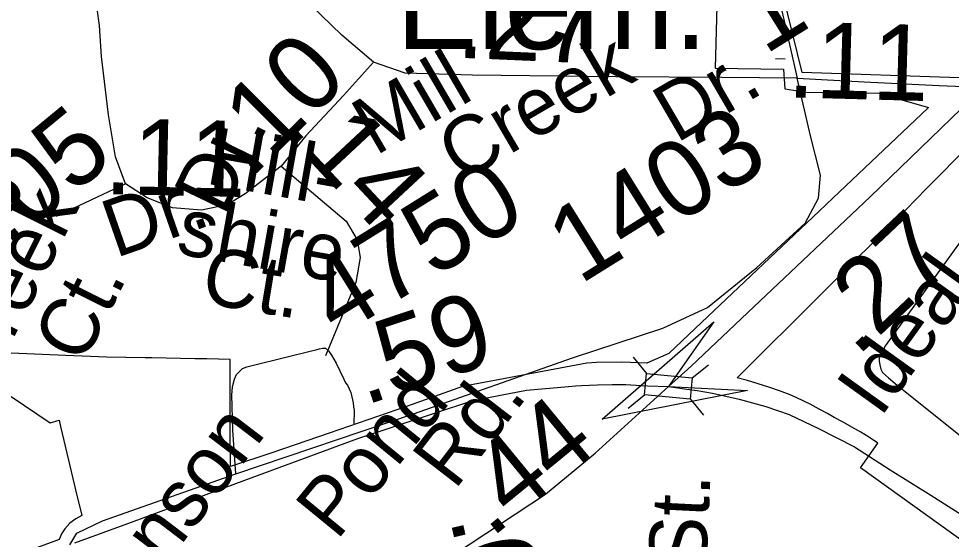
# Model space of a CAD drawing. Extents: x 2001466 to 31450019, y -30647475 to 847247.
# Drawn here: x 2070149 to 2073218, y 672269 to 673983 of the extents above; entities that cross this region are included whole.
import ezdxf

# ---------------------------------------------------------------- set-up
doc = ezdxf.new("R2010")
doc.units = 0
for name, color, linetype in [('Exist Boundary Political City Limit New', 7, 'Continuous'), ('Exist Boundary Political City Limit Old', 7, 'Continuous'), ('Exist Cultural Educational Facility Elementary Label', 7, 'Continuous'), ('Exist Railroad Mainline', 7, 'Continuous'), ('Exist Road Non-System Type 51', 7, 'Continuous'), ('Exist Road Non-System Type 51 Label', 7, 'Continuous'), ('Exist Road Primary NC Service Mileage Hundredths English Label', 7, 'Continuous'), ('Exist Road Primary US Mileage Hundredths English Label', 7, 'Continuous'), ('Exist Road Primary US Structure RailRoad Attributed CELL', 7, 'Continuous'), ('Exist Road Primary US UnDivided 4 Lane Attributed', 7, 'Continuous'), ('Exist Road Secondary Mileage Hundredths English Label', 7, 'Continuous'), ('Exist Road Secondary Structure Standard Bridge CELL', 7, 'Continuous'), ('Exist Road Secondary Type 51 Attributed', 7, 'Continuous'), ('Exist Road Secondary Type 51 Label', 7, 'Continuous'), ('Exist Road Secondary Type 51 Number Label', 7, 'Continuous'), ('Map Preparation Boundary City Limit Buffer Line', 7, 'Continuous')]:
    doc.layers.add(name, color=color, linetype=linetype)

msp = doc.modelspace()

# ---------------------------------------------------------------- linework, layer by layer
at = {"layer": 'Exist Boundary Political City Limit New'}
for points in [[(2073243.2, 673787.3), (2072727.5, 673804.9), (2072649.8, 674123.6), (2072636.9, 674177.1), (2072639, 674179), (2072734.5, 674270.1), (2072796, 674328.8), (2072866.4, 674395.6), (2072972.1, 674496.1), (2073030.1, 674550.9), (2073059.8, 674579.1), (2073073.6, 674592.2), (2073117.1, 674633.6), (2073160.6, 674674.9), (2073204.1, 674716.2), (2073247.6, 674757.5)], [(2072448.1, 674106.9), (2072440.5, 673819.2), (2072666.1, 673816.3), (2072669.9, 673751.6), (2072741.6, 673740.9), (2072928.6, 673738.2), (2072978.2, 673737.6), (2073142.6, 673690.5), (2073140.6, 673688.1), (2072829.5, 673392.7), (2072783.4, 673348.9), (2072396.1, 672982.3), (2072288.1, 672880.4), (2072216, 672848.2), (2072134, 672851.7), (2072050.8, 672850.4), (2072019, 672848.6), (2071609.5, 672771.9), (2071425.4, 672705.8), (2071171, 672618.7), (2070982.5, 672554.1), (2070845.8, 672508.3), (2070845.5, 672613.7), (2070845.5, 672671), (2070845.1, 672824.4), (2070845.1, 672861.1), (2070768.8, 672862.4), (2070729.2, 672863.2), (2070587.6, 672865.9), (2070565.6, 672866.2), (2070437.8, 672868.7), (2070385.9, 672870.8), (2070303.5, 672874.2), (2070021.2, 672885.8)], [(2073397.4, 672160.8), (2072918.8, 672504.2), (2072976.4, 672585.8), (2072948.4, 672604), (2072920, 672621.6), (2072891.1, 672638.5), (2072862, 672654.8), (2072832.5, 672670.4), (2072810.4, 672683), (2072783.6, 672697.5), (2072753.2, 672713.3), (2072709.9, 672734.6), (2072687.4, 672744.9), (2072652.6, 672757.7), (2072617.6, 672769.7), (2072582.4, 672781), (2072546.9, 672791.6), (2072513.8, 672800.6), (2073068, 673352.8), (2073136.1, 673423.2), (2073277.5, 673565.8)], [(2070124.9, 672739.3), (2070253.5, 672652.8), (2070282.1, 672661.6), (2070287.1, 672640.5), (2070313.4, 672529.9), (2070336.6, 672431.8), (2070356.8, 672346.9), (2070336.9, 672336.8), (2070317.4, 672321.8), (2070300.8, 672303.2), (2070290.6, 672287.2), (2070285.4, 672276.2), (2070282.4, 672268.4), (2070264.9, 672262), (2070022.1, 672173.2)]]:
    msp.add_lwpolyline(points, dxfattribs=at)
at = {"layer": 'Exist Boundary Political City Limit Old'}
msp.add_lwpolyline([(2072670.8, 673849.2), (2072639.6, 673849.8)], dxfattribs=at)
at = {"layer": 'Exist Railroad Mainline'}
for points in [[(2070333.9, 672257.2), (2070521.1, 672325.7), (2070893.1, 672463.9), (2071265, 672600.2), (2071643.5, 672725.3), (2071820.5, 672759.8), (2071958.3, 672772.3), (2071981.6, 672773.7), (2072001.4, 672775.2), (2072053.4, 672777.4), (2072102.5, 672778.1), (2072146.5, 672778.1), (2072197.1, 672775.2), (2072218.8, 672774.5), (2072287.7, 672771.5)], [(2072287.7, 672771.5), (2072347.8, 672762.7), (2072382.1, 672758.3), (2072431.9, 672749.5), (2072519.9, 672729.7), (2072607.1, 672706.3), (2072684.9, 672679.2), (2072780.9, 672633.2), (2072898.9, 672573.2), (2073017, 672497.4), (2073150.3, 672414.7), (2073265, 672341.6)]]:
    msp.add_lwpolyline(points, dxfattribs=at)
at = {"layer": 'Exist Road Non-System Type 51'}
for points in [[(2073594.3, 673730.3), (2073001.5, 672906.3), (2072993.2, 672892.5), (2072982.8, 672874.7), (2072980.7, 672866.8), (2072980.6, 672862.8), (2072980.5, 672860.8), (2072980.4, 672854.8), (2072982.2, 672842.7), (2072985.9, 672828.7), (2072991.7, 672818.5), (2073011.3, 672800.1), (2073032.9, 672781.7), (2073538.7, 672377.4)], [(2070864.2, 672485), (2070853.8, 672627.9), (2070850.2, 672744), (2070852.7, 672770), (2070854.9, 672779.9), (2070859.2, 672795.8), (2070865.5, 672811.7), (2070875.7, 672821.5), (2070886, 672831.3), (2070900.1, 672837), (2070922.2, 672842.6), (2071117.2, 672890.6), (2071127.2, 672892.4), (2071139.3, 672896.1), (2071149.3, 672897.9), (2071159.3, 672897.7), (2071169.1, 672889.5), (2071178.8, 672875.3), (2071194.3, 672849), (2071219.2, 672796.5), (2071225, 672784.4), (2071230.8, 672776.3), (2071242.3, 672752.1), (2071249.6, 672717.9), (2071251.4, 672703.9), (2071253.2, 672693.8), (2071252.2, 672645.9)]]:
    msp.add_lwpolyline(points, dxfattribs=at)
at = {"layer": 'Exist Road Primary US Structure RailRoad Attributed CELL'}
msp.add_lwpolyline([(2072547.3, 672758.5), (2072068.9, 672664), (2072436, 672985), (2072287.7, 672771.5)], close=True, dxfattribs=at)
at = {"layer": 'Exist Road Primary US UnDivided 4 Lane Attributed'}
for points in [[(2072287.7, 672771.5), (2072362.1, 672838.9), (2072568.2, 673033.6), (2072951.2, 673395.9), (2073317.4, 673750.9)], [(2071586.2, 672222.1), (2071882.8, 672417.9), (2072046.1, 672552), (2072287.7, 672771.5)]]:
    msp.add_lwpolyline(points, dxfattribs=at)
at = {"layer": 'Exist Road Secondary Structure Standard Bridge CELL'}
for p, q in [((2072171.3, 672868.1), (2072215.2, 672814.8)), ((2072365.6, 672799.9), (2072418.8, 672843.7)), ((2072155.1, 672700.7), (2072208.4, 672744.6)), ((2072358.9, 672731.2), (2072402.7, 672678))]:
    msp.add_line(p, q, dxfattribs=at)
msp.add_lwpolyline([(2072215.2, 672814.8), (2072365.6, 672800.2), (2072358.8, 672730), (2072208.4, 672744.6)], close=True, dxfattribs=at)
at = {"layer": 'Exist Road Secondary Type 51 Attributed'}
for points in [[(2072367.4, 677776.1), (2072362.4, 677627.2), (2072394, 677399), (2072419.2, 677268), (2072420.8, 677193.7), (2072412.9, 677071.4), (2072376.6, 676885), (2072308.8, 676591.3), (2072253.5, 676367.9), (2072209.3, 676153.1), (2072184.1, 676011), (2072190.4, 675914.7), (2072222, 675781.3), (2072289.8, 675519.2), (2072614.9, 674207), (2072710.3, 673786.9)], [(2071317, 673839), (2071212.9, 673927.9), (2071039.3, 674096.8), (2070988.8, 674182.5), (2070971.4, 674266.2), (2070973, 674364.1), (2070992, 674613.6), (2071006.2, 674817.7), (2071027.5, 675090.8), (2071024.3, 675253.5), (2071039.3, 675441.8), (2071043.6, 675653)], [(2070501.2, 673439.1), (2070468.1, 673527.6), (2070444.4, 673666.5), (2070422.3, 673857.6), (2070415.2, 673959.8), (2070407.3, 674015.1)], [(2071317, 673839), (2071217.6, 673729.3), (2071094.5, 673596.7), (2071013.3, 673497.6)], [(2072710.3, 673786.9), (2072462.6, 673789.3), (2072115.5, 673790.9), (2071642.1, 673796.4), (2071421.2, 673802.7), (2071317, 673839)], [(2070317.5, 672251.3), (2070340.3, 672289.2), (2070425.5, 672330.3), (2070864.2, 672485), (2071448, 672681.6), (2071971.9, 672866.3), (2072268.5, 672964.2), (2072415.3, 673031.4), (2072577.8, 673164), (2072737.2, 673309.3), (2072781.3, 673391.4), (2072787.7, 673467.2), (2072754.5, 673596.7), (2072710.3, 673786.9)], [(2072710.3, 673786.9), (2072931.3, 673775.1), (2073177.4, 673762.5), (2073257.9, 673759.3), (2073317.4, 673750.9)], [(2071013.3, 673497.6), (2070894.9, 673405.6), (2070835, 673370.1), (2070750.5, 673352.7), (2070655.9, 673359.4), (2070572.2, 673392.6), (2070501.2, 673439.1)], [(2071013.3, 673497.6), (2071227.1, 673316.4), (2071263.4, 673254.8), (2071272.8, 673196.4), (2071258.6, 673114.3), (2071159.2, 672873.1)], [(2070501.2, 673439.1), (2070272.4, 673331.8)]]:
    msp.add_lwpolyline(points, dxfattribs=at)
at = {"layer": 'Map Preparation Boundary City Limit Buffer Line'}
for points in [[(2073243.2, 673787.3), (2072727.5, 673804.9), (2072649.8, 674123.6), (2072636.9, 674177.1), (2072639, 674179), (2072734.5, 674270.1), (2072796, 674328.8), (2072866.4, 674395.6), (2072972.1, 674496.1), (2073030.1, 674550.9), (2073059.8, 674579.1), (2073073.6, 674592.2), (2073117.1, 674633.6), (2073160.6, 674674.9), (2073204.1, 674716.2), (2073247.6, 674757.5)], [(2072448.1, 674106.9), (2072440.5, 673819.2), (2072666.1, 673816.3), (2072669.9, 673751.6), (2072741.6, 673740.9), (2072928.6, 673738.2), (2072978.2, 673737.6), (2073142.6, 673690.5), (2073140.6, 673688.1), (2072829.5, 673392.7), (2072783.4, 673348.9), (2072396.1, 672982.3), (2072288.1, 672880.4), (2072216, 672848.2), (2072134, 672851.7), (2072050.8, 672850.4), (2072019, 672848.6), (2071609.5, 672771.9), (2071425.4, 672705.8), (2071171, 672618.7), (2070982.5, 672554.1), (2070845.8, 672508.3), (2070845.5, 672613.7), (2070845.5, 672671), (2070845.1, 672824.4), (2070845.1, 672861.1), (2070768.8, 672862.4), (2070729.2, 672863.2), (2070587.6, 672865.9), (2070565.6, 672866.2), (2070437.8, 672868.7), (2070385.9, 672870.8), (2070303.5, 672874.2), (2070021.2, 672885.8)], [(2073397.4, 672160.8), (2072918.8, 672504.2), (2072976.4, 672585.8), (2072948.4, 672604), (2072920, 672621.6), (2072891.1, 672638.5), (2072862, 672654.8), (2072832.5, 672670.4), (2072810.4, 672683), (2072783.6, 672697.5), (2072753.2, 672713.3), (2072709.9, 672734.6), (2072687.4, 672744.9), (2072652.6, 672757.7), (2072617.6, 672769.7), (2072582.4, 672781), (2072546.9, 672791.6), (2072513.8, 672800.6), (2073068, 673352.8), (2073136.1, 673423.2), (2073277.5, 673565.8)], [(2070124.9, 672739.3), (2070253.5, 672652.8), (2070282.1, 672661.6), (2070287.1, 672640.5), (2070313.4, 672529.9), (2070336.6, 672431.8), (2070356.8, 672346.9), (2070336.9, 672336.8), (2070317.4, 672321.8), (2070300.8, 672303.2), (2070290.6, 672287.2), (2070285.4, 672276.2), (2070282.4, 672268.4), (2070264.9, 672262), (2070022.1, 672173.2)]]:
    msp.add_lwpolyline(points, dxfattribs=at)

# ---------------------------------------------------------------- texts
at = {"layer": 'Exist Cultural Educational Facility Elementary Label'}
msp.add_text('Elem.', height=300, dxfattribs=at).set_placement((2071391.2, 673882.4))
at = {"layer": 'Exist Road Non-System Type 51 Label'}
for s, rotation, p in [('Ideal', 54.2682, (2072984.6, 672666.4)), ('Eakes  St.', 87.1494, (2072368.2, 671324.6))]:
    msp.add_text(s, height=190, rotation=rotation, dxfattribs=at).set_placement(p)
at = {"layer": 'Exist Road Primary NC Service Mileage Hundredths English Label'}
msp.add_text('.08', height=250, rotation=282.8317, dxfattribs=at).set_placement((2071567.8, 672336.6))
at = {"layer": 'Exist Road Primary US Mileage Hundredths English Label'}
for s, rotation, p in [('.27', 43.4112, (2072906.9, 672866.5)), ('.44', 39.3893, (2071702.5, 672269.9))]:
    msp.add_text(s, height=250, rotation=rotation, dxfattribs=at).set_placement(p)
at = {"layer": 'Exist Road Secondary Mileage Hundredths English Label'}
for s, rotation, p in [('.27', 357.5237, (2071587.9, 673854.3)), ('.11', 358.4316, (2072676.3, 673723.9)), ('.10', 45.013, (2070912.2, 673452.3)), ('.05', 39.4823, (2070112.3, 673224.5)), ('.11', 358.7592, (2070429.7, 673405.5)), ('.14', 313.0235, (2071015.2, 673612.1)), ('.59', 18.4285, (2071287.5, 672709))]:
    msp.add_text(s, height=250, rotation=rotation, dxfattribs=at).set_placement(p)
at = {"layer": 'Exist Road Secondary Type 51 Label'}
for s, rotation, p in [('Creek', 30.2255, (2071603.7, 673441)), ('Mill', 30.2255, (2071323.1, 673529.5)), ('Dr.', 30.2255, (2072313.3, 673571.1)), ('Dr.', 64.2043, (2070825, 673329.4)), ('Hill-', 349.925, (2070760.5, 673440.7)), ('Rolling ', 63.3429, (2069780.3, 672771.4)), ('Creek', 63.3429, (2070046.6, 672758.1)), ('Dr.', 19.2043, (2070467.7, 673194)), ('shire', 349.925, (2070663.5, 673210.2)), ('Ct.', 350.5471, (2070745, 673048)), (' Ct.', 63.3429, (2070329.2, 672777.2)), ('Pond', 50.6901, (2071196, 672262.4)), ('Rd.', 52.2779, (2071584.2, 672428.3)), ('Johnson', 52.5564, (2070381, 671853.6)), ('Wilbur', 316.8978, (2069835.5, 672143.4))]:
    msp.add_text(s, height=190, rotation=rotation, dxfattribs=at).set_placement(p)
at = {"layer": 'Exist Road Secondary Type 51 Number Label'}
for s, p in [('1404', (2072603.6, 673861.5)), ('1403', (2071995.8, 673105.5)), ('4750', (2071199.4, 672930.9))]:
    msp.add_text(s, height=250, rotation=31.918, dxfattribs=at).set_placement(p)

doc.saveas('drawing.dxf')
